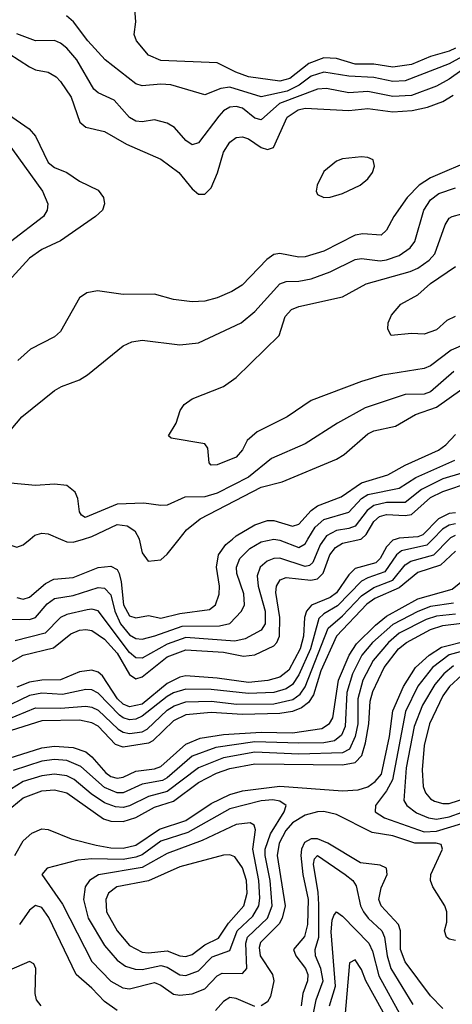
# Model space of a CAD drawing. Header units: inches. Extents: x 884549 to 1028252, y 526810 to 653624.
# Tile 379 of 656: x 914399 to 915780, y 618515 to 621658. Entities that reach past the tile are written whole.
import ezdxf

# ---------------------------------------------------------------- set-up
doc = ezdxf.new("R2010")
doc.units = ezdxf.units.IN
doc.header["$MEASUREMENT"] = 0
doc.layers.add('A9611', color=7, linetype='Continuous')
doc.layers.add('A9612', color=7, linetype='Continuous')

msp = doc.modelspace()

# ---------------------------------------------------------------- linework, layer by layer
at = {"layer": 'A9611', "color": 5}
for points, elevation in [([(913915.3, 620000), (913917.8, 619970), (913930, 619948.4), (913950, 619929.8), (913970, 619923.1), (913990, 619926.2), (914030, 619943.1), (914050, 619944.8), (914070, 619939.1), (914090, 619917.6), (914110, 619866), (914130, 619865), (914150, 619880.2), (914217.5, 619962.5), (914239.7, 619980.3), (914267.4, 619992.6), (914290, 619996.4), (914330, 619993.9), (914390, 619974.7), (914410, 619981.3), (914432.3, 620000)], 2280), ([(914303.8, 619570), (914410, 619629.9), (914507, 619653), (914562.7, 619697.3), (914590, 619709), (914610, 619711.5), (914630, 619708), (914670, 619681.1), (914710, 619635.5), (914750, 619568.3), (914770, 619554.3), (914790, 619560.5), (914870, 619623.9), (914930, 619646.3), (915050, 619638.6), (915114, 619626), (915150, 619630.2), (915210, 619659.1), (915220.2, 619670), (915228.3, 619690), (915229.4, 619750), (915217.3, 619830), (915218.8, 619850), (915230.4, 619869.6), (915250, 619877.9), (915328.4, 619868.4), (915350, 619873.2), (915368.4, 619891.6), (915389.6, 619950), (915406.8, 619973.2), (915430, 619987.3), (915487.9, 620000)], 2380), ([(915717.9, 620000), (915699.2, 619980.8), (915617.8, 619962.2), (915602.3, 619950), (915564.8, 619895.2), (915510, 619876.8), (915490, 619865.6), (915413.5, 619786.5), (915370, 619761.7), (915353.7, 619746.3), (915327.7, 619650), (915290, 619566.7), (915270, 619535.9), (915250, 619522.2), (915210, 619510.2), (915130, 619506.7), (915010, 619519.6), (914930, 619520.9), (914890, 619508.9), (914870, 619497.3), (914790, 619434.7), (914770, 619425.5), (914750, 619423.7), (914730, 619429.3), (914718.2, 619438.2), (914650, 619508.2), (914630, 619518.7), (914610, 619520.1), (914536.3, 619503.7), (914470, 619507.8), (914430, 619500.5), (914341.8, 619458.2)], 2440), ([(914357.2, 619422.8), (914450, 619461.9), (914530, 619460.5), (914610, 619467.3), (914630, 619463.9), (914650, 619454.1), (914713.6, 619393.6), (914730, 619383.5), (914750, 619379.5), (914790, 619385.3), (914806.6, 619393.4), (914870, 619453.6), (914892.3, 619467.7), (914930, 619480.1), (915010, 619482.6), (915092.8, 619472.8), (915210, 619474.2), (915271.5, 619488.5), (915294.7, 619505.3), (915310, 619528.7), (915384.3, 619715.7), (915430, 619754.8), (915490, 619819.2), (915530, 619845.8), (915590.7, 619869.3), (915630, 619917.5), (915647.9, 619930), (915721.4, 619950), (915770.2, 620000)], 2460), ([(914370, 619744), (914430, 619743), (914450, 619749.6), (914486.8, 619793.2), (914510.2, 619810), (914570, 619819.5), (914650, 619845.4), (914670, 619843.7), (914690, 619821.6), (914702.9, 619770), (914720.8, 619730), (914750, 619694.7), (914770, 619682.4), (914790, 619680.4), (914831, 619691), (914918.1, 619721.9), (915037.2, 619722.8), (915069.8, 619730.2), (915107.5, 619770), (915117.2, 619790), (915114.9, 619825.1), (915092, 619890), (915090.8, 619910), (915101.7, 619938.3), (915133.3, 619970), (915170, 619990.9), (915210, 619999.8), (915230, 619996.3), (915290, 619972.7), (915310, 619984.5), (915319.3, 620000)], 2340), ([(915371.5, 620000), (915358.2, 619981.8), (915334.7, 619925.3), (915324.2, 619915.8), (915310, 619912.5), (915230, 619939.4), (915210, 619938.1), (915188.9, 619930), (915167, 619910), (915157.6, 619882.4), (915160.9, 619850), (915183, 619770), (915183, 619730), (915170.5, 619709.5), (915118.8, 619681.2), (915085.8, 619674.2), (914930, 619685.5), (914870, 619664.6), (914790, 619620.2), (914770, 619621), (914750, 619638.5), (914650, 619771.1), (914630, 619775.9), (914614.1, 619774.1), (914550, 619759.3), (914530, 619749.9), (914480.6, 619699.4), (914384.5, 619675.5)], 2360), ([(914390, 619813.1), (914410, 619808.8), (914430, 619815.1), (914481.2, 619858.8), (914507.9, 619872.1), (914570, 619877.5), (914650, 619909), (914690, 619913.9), (914710, 619902.9), (914716.3, 619890), (914723.4, 619863.4), (914730.3, 619790.3), (914750, 619755.6), (914770, 619748.7), (914810, 619756), (914850, 619747.6), (914910, 619762), (915004.7, 619775.3), (915024.7, 619790), (915035.7, 619824.3), (915036.7, 619850), (915027.3, 619910), (915034.2, 619950), (915057.7, 619982.3), (915078.7, 620000)], 2320), ([(915601.1, 620000), (915590, 619996.1), (915570, 619974.9), (915550, 619937.7), (915536.1, 619923.9), (915470, 619906), (915450, 619885.4), (915410, 619829), (915390, 619813.2), (915330.9, 619789.1), (915314.4, 619770), (915308, 619750), (915304.7, 619690), (915294.1, 619650), (915257.8, 619582.2), (915230, 619559.2), (915191.8, 619548.2), (915130, 619542.1), (915030, 619556.2), (914930, 619563.4), (914910, 619559.3), (914870, 619539.1), (914790, 619473.1), (914750, 619464.2), (914730, 619472.8), (914711.8, 619490), (914663.5, 619563.5), (914650, 619575.2), (914630, 619582.1), (914590, 619576), (914530, 619551), (914470, 619550.2), (914430, 619543.3), (914390, 619527.3)], 2420), ([(914529.9, 620000), (914550, 619991.3), (914570, 619990), (914602.7, 620000)], 2280), ([(914781.1, 620000), (914790, 619956), (914809, 619930), (914850, 619934.3), (914870, 619951.7), (914907.8, 620000)], 2280), ([(915790, 619961.9), (915742.8, 619917.2), (915670, 619893.4), (915610, 619844.5), (915532.6, 619810), (915507.8, 619792.2), (915410.1, 619689.9), (915360.3, 619579.7), (915337.2, 619502.8), (915321.3, 619478.7), (915298.3, 619461.7), (915270, 619450), (915230, 619443.6), (915110, 619439.7), (915010, 619446.3), (914930, 619439), (914890, 619419.8), (914824.1, 619355.9), (914810, 619348.7), (914730, 619335.5), (914704.9, 619344.9), (914650, 619402.5), (914630, 619413.9), (914590, 619422), (914470, 619420), (914310, 619369.5)], 2480), ([(914345.7, 619294.3), (914470, 619334), (914510, 619338.9), (914570, 619335), (914610, 619321.1), (914630, 619304.6), (914674.1, 619254.1), (914690, 619242.5), (914710, 619237.1), (914730, 619240.2), (914770, 619259.2), (914830, 619267.3), (914850, 619274.5), (914930, 619345.4), (914975.6, 619364.4), (915050, 619376.6), (915170, 619383.6), (915270, 619382.1), (915364.1, 619395.9), (915388.5, 619411.5), (915398.3, 619430), (915417, 619550), (915450.8, 619630), (915473.8, 619666.2), (915534.5, 619725.5), (915570, 619754), (915670, 619809.8), (915780, 619840), (915841.2, 619890)], 2520), ([(915784.3, 619795.7), (915710, 619784.6), (915670, 619769.4), (915590, 619727.1), (915525.7, 619670), (915491.2, 619630), (915461.2, 619570), (915443.8, 619510), (915437.8, 619402.2), (915426.2, 619373.8), (915404, 619356), (915370, 619350), (915290, 619348.7), (915150, 619352.6), (915024.9, 619335.1), (914950, 619306.7), (914870, 619238), (914855.1, 619230), (914790, 619217.8), (914730, 619190.4), (914710, 619189.7), (914670, 619206.7), (914594.6, 619274.6), (914550, 619293.2), (914510, 619296.3), (914470, 619291.5), (914378.8, 619261.2)], 2540), ([(915790, 619760), (915730, 619753.8), (915696.6, 619743.4), (915610, 619699.3), (915576.4, 619670), (915527.6, 619612.4), (915494.8, 619550), (915478.5, 619490), (915478.1, 619410), (915470.5, 619369.5), (915451.7, 619330), (915430, 619317.7), (915290, 619314.1), (915150, 619319.5), (915050, 619301.7), (914970, 619270.2), (914870, 619194.1), (914810, 619178.7), (914750, 619148.6), (914730, 619143.8), (914705.1, 619145.1), (914670, 619158.8), (914627.2, 619187.2), (914573.1, 619233.1), (914550, 619244.2), (914510, 619250.2), (914470, 619244.9), (914410, 619226.3), (914370, 619200.8)], 2560), ([(914356.3, 619130), (914410, 619174.4), (914470, 619196.3), (914510, 619200.2), (914550, 619190.5), (914667.2, 619107.2), (914690, 619099.5), (914730, 619098.5), (914770, 619111.5), (914830, 619144.5), (914890, 619163.4), (914970, 619222.8), (915027.2, 619252.8), (915070, 619268.2), (915150, 619283.1), (915430, 619279.2), (915470, 619287.5), (915490.9, 619309.1), (915503.2, 619350), (915513.3, 619410), (915517.7, 619482.3), (915525.9, 619514.1), (915562.5, 619590), (915608.8, 619650), (915633.7, 619670), (915710, 619711.6), (915750, 619723.8), (915810, 619731.6)], 2580), ([(914384, 618990), (914410, 619036.9), (914438, 619062), (914470, 619074.8), (914490, 619073.7), (914563.1, 619043.1), (914643, 619023), (914690, 619014.3), (914730, 619013.8), (914770, 619023.6), (914845.6, 619074.4), (914930, 619101.4), (915010, 619156.5), (915070, 619184.5), (915110, 619196.6), (915230, 619211.8), (915430, 619196.7), (915480, 619200), (915510, 619209.4), (915534.1, 619225.9), (915553.7, 619250), (915579.5, 619370), (915590, 619451.8), (915623.8, 619530), (915662.2, 619590), (915706.5, 619630), (915745.1, 619654.9), (915830, 619676.3)], 2620), ([(915847.9, 619652.1), (915769.9, 619630.1), (915716.5, 619590), (915670, 619531.1), (915630.7, 619450), (915588.8, 619231.2), (915570, 619197.1), (915534.6, 619150), (915534.4, 619130), (915563.2, 619110), (915690, 619066), (915730, 619067.7), (915810, 619092.1)], 2640), ([(915784, 619596), (915752.7, 619570), (915723.8, 619536.2), (915685.3, 619470), (915658.3, 619401.7), (915633.3, 619270), (915625.8, 619165.8), (915634.6, 619150), (915666.1, 619126.1), (915703.8, 619110), (915730, 619106.5), (915770, 619113.6), (915811.6, 619128.4)], 2660), ([(915810, 619565.6), (915770.9, 619530), (915750, 619499.9), (915707.5, 619410), (915690, 619341.7), (915683.8, 619263.8), (915687.4, 619210), (915694.3, 619190), (915710, 619171.1), (915723.7, 619163.7), (915750, 619155.9), (915770, 619156.1), (915830, 619175.1)], 2680), ([(915790, 618719), (915770, 618722.8), (915761.5, 618730), (915755.5, 618750), (915762.5, 618777.5), (915763.1, 618810), (915756.2, 618830), (915717.9, 618890), (915710.5, 618910), (915711.1, 618930), (915749.3, 619010), (915745, 619025), (915729.1, 619029.1), (915660.2, 619030), (915590, 619052.8), (915524, 619064), (915410, 619120.9), (915370, 619130.1), (915350, 619129.6), (915310, 619119.3), (915270, 619094.6), (915248.5, 619070), (915227.7, 619030), (915220.9, 618990), (915246.4, 618830), (915237.5, 618790), (915227.8, 618772.2), (915167.9, 618712.1), (915163.2, 618696.8), (915166.3, 618670), (915206.1, 618610), (915209.9, 618590), (915199.8, 618540.2), (915190, 618523.5), (915170, 618510.1)], 2620), ([(915750, 618502), (915710, 618542.2), (915630, 618650.7), (915614.5, 618690), (915614.5, 618750), (915608.1, 618770), (915552.6, 618830), (915545.7, 618850), (915552.6, 618887.4), (915572, 618930), (915570.1, 618950.1), (915550, 618959.7), (915486.6, 618966.6), (915383.1, 619030), (915350, 619043.9), (915330, 619043.5), (915308.6, 619031.4), (915298.6, 619010), (915296.4, 618990), (915302.6, 618930), (915319.7, 618850), (915317.6, 618770), (915308.1, 618731.9), (915273.6, 618690), (915280.7, 618670), (915311.5, 618630), (915319, 618610), (915317.4, 618590), (915303.3, 618550), (915298.1, 618510)], 2580), ([(915329.7, 618450), (915345.7, 618530), (915367.4, 618590), (915360.8, 618630), (915343.2, 618670), (915342.1, 618690), (915354, 618730), (915354.3, 618834.3), (915352.4, 618872.4), (915337.1, 618962.9), (915340.7, 618979.3), (915350, 618990.4), (915438.1, 618930), (915462.9, 618910), (915473.6, 618893.6), (915487.2, 618830), (915496.5, 618810), (915511.6, 618790), (915555.1, 618750), (915563.6, 618730), (915572.2, 618670), (915584.2, 618630), (915654.4, 618514.4)], 2560), ([(914710, 618495.6), (914670, 618523.8), (914630, 618566.8), (914579.7, 618610), (914492.6, 618792.6), (914470, 618824.1), (914450, 618830.7), (914430, 618816.1), (914399.1, 618770)], 2620), ([(915387.7, 618510), (915407.1, 618572.9), (915393.5, 618746.5), (915396.3, 618783.7), (915401.8, 618798.2), (915410, 618810.2), (915430, 618796.6), (915513.8, 618710), (915525.2, 618685.2), (915546.1, 618606.1), (915616.9, 618476.9)], 2540), ([(914467.9, 618510), (914453, 618530), (914448.7, 618550), (914451, 618630), (914444.1, 618644.1), (914430, 618651.5), (914290, 618590.8)], 2580), ([(915559.3, 618490), (915504.6, 618590), (915490, 618626.7), (915470, 618657.1), (915452.2, 618647.8), (915434.5, 618450)], 2520), ([(915150, 618508.8), (915090, 618534.3), (915070, 618536.6), (915050, 618523.9), (915024.6, 618495.4)], 2620)]:
    msp.add_lwpolyline(points, dxfattribs=dict(at, elevation=elevation))
for points, elevation in [([(915207.6, 619167.6), (915170, 619165.2), (915070, 619139.5), (914936.1, 619063.9), (914850, 619036.2), (914790, 618992.8), (914770, 618984.8), (914730, 618977.9), (914630, 618980), (914585.1, 618974.9), (914487.3, 618950), (914470.4, 618930), (914535.4, 618835.4), (914630, 618651.8), (914690, 618589.3), (914728.1, 618568.1), (914750, 618564.6), (914830, 618584.5), (914850, 618576.3), (914890, 618548), (914910, 618544.3), (914950, 618548.5), (914990, 618565.1), (915030, 618606.3), (915045.3, 618614.7), (915110, 618613.9), (915124.1, 618630), (915121.1, 618710), (915126.7, 618730), (915189.7, 618790), (915205.3, 618830), (915198.5, 618910), (915182.6, 618990), (915182.5, 619010), (915200.2, 619059.8), (915243.7, 619130), (915249.9, 619150), (915230, 619164.1)], 2640), ([(915134.4, 619094.4), (915090, 619089.5), (914982, 619038), (914870, 618997.1), (914790, 618952.4), (914651.2, 618928.8), (914622.3, 618910), (914607.8, 618890), (914602.5, 618850), (914618, 618790), (914670, 618702.9), (914710, 618655.7), (914737.3, 618637.3), (914767.3, 618627.3), (914790, 618626.6), (914850, 618638.9), (914870, 618634.3), (914910, 618609.1), (914930, 618607.6), (914970, 618621.7), (915013.1, 618666.9), (915070, 618687.1), (915093.4, 618750), (915143.2, 618796.8), (915162.6, 618830), (915165.8, 618854.2), (915162.8, 618910), (915143.4, 619010), (915151.7, 619071.7), (915147.2, 619087.2)], 2660), ([(915070, 618991.9), (915050, 618990.8), (914910, 618954.4), (914810, 618909.3), (914709.6, 618890.4), (914683, 618870), (914674.2, 618850), (914676.6, 618810), (914710.1, 618750), (914750, 618703.4), (914790, 618681.9), (914810, 618679.1), (914870, 618685.7), (914910, 618670.1), (914930, 618667.9), (914950, 618674.7), (914990, 618705.6), (915033.9, 618726.1), (915065.9, 618774.1), (915114.4, 618830), (915125.2, 618870), (915122.7, 618910), (915110, 618951.2), (915085.5, 618985.5)], 2680)]:
    msp.add_lwpolyline(points, close=True, dxfattribs=dict(at, elevation=elevation))
at = {"layer": 'A9612', "color": 5}
for points, elevation in [([(915790, 621567), (915770, 621557.3), (915710, 621540.6), (915650, 621515), (915590, 621506.3), (915530, 621516.1), (915470, 621516), (915410, 621533.3), (915370, 621535.7), (915322.2, 621517.8), (915261.7, 621470), (915230, 621461.1), (915130, 621474.8), (915089.1, 621490), (915030, 621520.4), (914850, 621527.9), (914810, 621544.8), (914771.8, 621590), (914765.1, 621610), (914769.6, 621650.4), (914762.9, 621750)], 2220), ([(915810, 621539.6), (915770, 621516.6), (915630, 621462.1), (915590, 621460.4), (915530, 621472.6), (915450, 621477.1), (915370, 621490.6), (915330, 621476.9), (915291.3, 621448.7), (915253, 621430), (915170, 621411.3), (915070, 621441.8), (915041.5, 621438.5), (914990, 621417.8), (914882, 621450), (914850, 621451.9), (914790, 621446.5), (914770, 621452.7), (914672.1, 621530), (914617, 621590), (914570.9, 621650.9), (914548.9, 621670)], 2240), ([(915810, 621496.7), (915770, 621468.2), (915730, 621445.9), (915650, 621415.4), (915590, 621412.6), (915510, 621428.2), (915450, 621424.3), (915378.5, 621438.5), (915350, 621436.3), (915228, 621390), (915170, 621337.6), (915150, 621342.9), (915110, 621375.1), (915090, 621381.1), (915070, 621378.3), (915050, 621366.4), (915034.7, 621350), (914970, 621264.2), (914950, 621258.2), (914930, 621272.4), (914893.2, 621313.2), (914870, 621327.8), (914830, 621337.6), (914790, 621332.1), (914770, 621334.2), (914750, 621345.6), (914700.7, 621400.7), (914650, 621423.9), (914636, 621436), (914581.4, 621530), (914550, 621566.8), (914530, 621582.9), (914510, 621591.2), (914450, 621590.4), (914390, 621612.5)], 2260), ([(914364.5, 621550), (914430, 621507.2), (914450, 621497.7), (914490, 621489.9), (914515.5, 621475.5), (914530, 621460.6), (914563, 621410), (914591, 621331), (914610, 621314.6), (914670, 621300.9), (914740.5, 621260.5), (914850, 621212.1), (914907.6, 621170), (914950, 621117.3), (914970, 621101), (914990, 621101.1), (915010, 621120.8), (915031.1, 621168.9), (915050, 621235.1), (915070, 621266.8), (915090, 621281.4), (915110, 621283.9), (915130, 621276.9), (915170, 621249.9), (915190, 621243.1), (915208.9, 621250), (915253.2, 621346.8), (915288, 621370), (915310, 621375.6), (915450, 621368.1), (915510, 621374.3), (915590, 621363.5), (915652.2, 621367.8), (915701.3, 621378.7), (915750, 621396.8), (915783.1, 621416.9)], 2280), ([(914334.5, 621374.5), (914429.1, 621309.1), (914450, 621286), (914490, 621202.1), (914510, 621186.1), (914549.9, 621169.9), (914590, 621142.8), (914650, 621113.5), (914667, 621090), (914669.8, 621070), (914663.1, 621050), (914641.5, 621030), (914530, 620952.1), (914470, 620923.8), (914430, 620896.6), (914341.1, 620798.9)], 2320), ([(914357.4, 621270), (914471.8, 621110), (914489.2, 621070), (914487.1, 621050), (914474.9, 621030), (914370, 620948.7)], 2340), ([(915850, 621212.7), (915710, 621152.8), (915674.2, 621130), (915635.8, 621090), (915593.7, 621030), (915570, 620985.8), (915553.3, 620970), (915494.5, 620974.5), (915470, 620970.1), (915370, 620919.4), (915310, 620900.4), (915290, 620899.7), (915230, 620911.7), (915210, 620907.9), (915187.7, 620892.3), (915109.6, 620810.4), (915076.5, 620790), (915030, 620770.1), (914990, 620759.3), (914950, 620757.6), (914890, 620764.2), (914830, 620781.6), (914730, 620780.1), (914647.8, 620792.2), (914613.7, 620786.3), (914590, 620770.2), (914530, 620662.6), (914510, 620646), (914433.7, 620606.3), (914392.9, 620570)], 2280), ([(914371.5, 620350), (914405.7, 620390), (914510, 620474), (914532.5, 620487.5), (914590, 620508.3), (914615.6, 620524.4), (914730, 620616.9), (914757.2, 620630), (914790, 620634.5), (914910, 620619.8), (914970, 620626), (915106.6, 620690), (915150, 620726.6), (915230, 620814.8), (915250, 620821.7), (915290, 620822.9), (915330, 620830.5), (915390, 620852.6), (915470, 620892.6), (915490, 620895.3), (915550, 620888.5), (915570, 620890.7), (915610, 620905.2), (915645.6, 620930), (915660.3, 620950), (915689.2, 621050), (915710, 621082.3), (915737.1, 621102.9), (915790, 621121.3)], 2260), ([(915870, 620642.9), (915776.8, 620603.2), (915710, 620553.2), (915690, 620544.8), (915556.8, 620523.2), (915490, 620502.7), (915330, 620442.5), (915253.2, 620390), (915157.5, 620342.5), (915125.5, 620314.5), (915110, 620284.4), (915090, 620261.2), (915030, 620237.3), (915010, 620236.2), (915003.6, 620243.6), (914999.7, 620290), (914990, 620303.6), (914882.5, 620322.5), (914874, 620330), (914898.7, 620370), (914911, 620410), (914923.8, 620430), (914950, 620447.1), (915050, 620487.1), (915090, 620516.2), (915227.1, 620650), (915246.6, 620710), (915266.9, 620733.1), (915290, 620742.2), (915430, 620773.2), (915505.4, 620814.6), (915646, 620854), (915670, 620864.9), (915706.6, 620890), (915724.6, 620910), (915757.1, 621002.9), (915770, 621024.1), (915779.7, 621030), (915810, 621037.5)], 2240), ([(915789.7, 620710.3), (915762.4, 620697.6), (915730, 620667.8), (915690, 620653.7), (915650, 620656.5), (915584.5, 620650), (915574.7, 620670), (915575.1, 620690), (915585.8, 620714.2), (915615.8, 620750), (915670, 620779.8), (915710, 620815.3), (915790, 620870.1)], 2220), ([(915785.5, 620534.5), (915710, 620469.9), (915690, 620462.9), (915630, 620461), (915501.6, 620418.4), (915414, 620370), (915310, 620304), (915202.8, 620257.2), (915130, 620197.2), (915030, 620146.9), (914990, 620135.3), (914926.2, 620133.8), (914870, 620108.4), (914850, 620106.8), (914795, 620115), (914710, 620111), (914608.7, 620068.7), (914596, 620076), (914590, 620087), (914584.3, 620130), (914576.5, 620150), (914550, 620171.3), (914510, 620175.8), (914450, 620171.1), (914370, 620178.9)], 2260), ([(914907.8, 620000), (914931.2, 620030), (914975.8, 620064.2), (915170, 620166.1), (915236.8, 620183.2), (915410, 620255.4), (915435.3, 620270), (915510, 620336.4), (915530, 620345.5), (915599.1, 620360.9), (915662.8, 620397.2), (915730, 620421.3), (915810, 620478.3)], 2280), ([(915078.7, 620000), (915090.6, 620010), (915150, 620045.6), (915190, 620059), (915210, 620058.8), (915270, 620041.4), (915290, 620048.1), (915329.2, 620090.8), (915350, 620106), (915425.1, 620134.9), (915490, 620179.8), (915574.6, 620205.4), (915630, 620236.1), (915736.3, 620283.7), (915759.4, 620300.6), (915790, 620333.8)], 2320), ([(915319.3, 620000), (915342.1, 620037.9), (915370, 620062.6), (915450, 620086.4), (915490, 620129.6), (915510, 620142.1), (915610, 620162.1), (915663.4, 620196.6), (915787.7, 620252.3)], 2340), ([(915810.1, 620210), (915750, 620192.1), (915681.5, 620158.5), (915630, 620117), (915570, 620117.1), (915530, 620107.5), (915508.8, 620091.2), (915470, 620041.7), (915450, 620033.7), (915410, 620027.3), (915378.8, 620010), (915371.5, 620000)], 2360), ([(915487.9, 620000), (915490, 620000.4), (915505.2, 620014.8), (915530, 620056.4), (915548.1, 620071.9), (915570, 620078.8), (915630, 620074.8), (915650, 620078.6), (915710, 620132.4), (915750, 620151.7), (915837.8, 620182.2)], 2380), ([(915790, 620083.5), (915770, 620081.7), (915735.8, 620064.2), (915686, 620014), (915670, 620006.8), (915610, 620003.1), (915601.1, 620000)], 2420), ([(914602.7, 620000), (914630, 620008.4), (914710, 620046.4), (914742.2, 620042.2), (914766.3, 620026.3), (914780.9, 620000.9), (914781.1, 620000)], 2280), ([(915790, 620048.4), (915770, 620044.2), (915748.5, 620031.5), (915717.9, 620000)], 2440), ([(914432.3, 620000), (914447.4, 620012.6), (914470, 620019.2), (914490, 620017.2), (914529.9, 620000)], 2280), ([(915770.2, 620000), (915775.1, 620004.9), (915790, 620012)], 2460)]:
    msp.add_lwpolyline(points, dxfattribs=dict(at, elevation=elevation))
at = {"layer": 'A9612', "color": 5, "elevation": 2320}
msp.add_lwpolyline([(915490, 621219.9), (915430, 621213.8), (915410, 621206.4), (915370, 621173.5), (915348.7, 621130), (915345.2, 621110), (915350, 621099.3), (915370, 621090.2), (915390, 621091), (915430, 621103.4), (915486, 621130), (915510.5, 621150), (915525.4, 621170), (915532.2, 621190), (915527.8, 621210), (915510, 621218.2)], close=True, dxfattribs=at)

doc.saveas('drawing.dxf')
